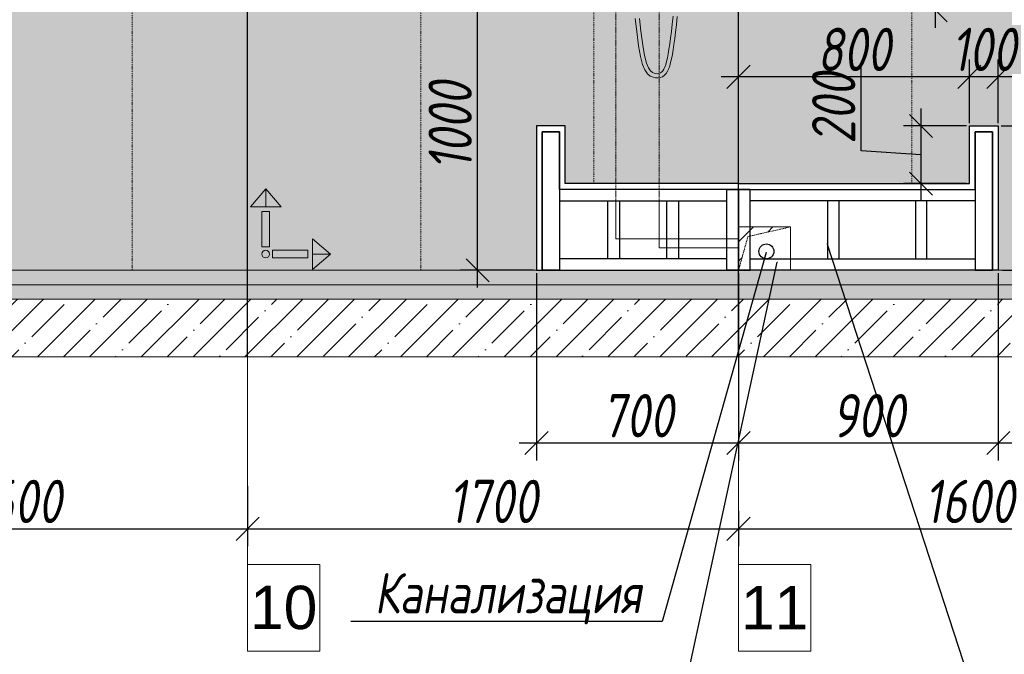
# Model space of a CAD drawing. Header units: millimetres. Extents: x -57162 to 485422, y -209335 to -9481.
# Tile 648 of 656: x 440985 to 444396, y -201117 to -198918. Entities that reach past the tile are written whole.
import ezdxf
from ezdxf import colors
from ezdxf.entities.mleader import LeaderData, LeaderLine
from ezdxf.math import Vec2, Vec3

# ---------------------------------------------------------------- set-up
doc = ezdxf.new("R2010")
doc.units = ezdxf.units.MM
doc.linetypes.add('( Hidden )', pattern=[0.375, 0.25, -0.125])
doc.linetypes.add('DASHDOT', pattern=[25.4, 12.7, -6.35, 0, -6.35])
doc.layers.get('Defpoints').update_dxf_attribs({"color": 31})
for name, color, linetype, lineweight in [('A-DETL-GENF', 7, 'Continuous', 5), ('dim_pot', 128, 'Continuous', 9), ('meb', 26, 'Continuous', 15), ('Сантехнические приборы', 7, 'Continuous', 5)]:
    doc.layers.add(name, color=color, linetype=linetype, lineweight=lineweight)
for name, color, linetype, lineweight, true_color in [('dim_per', 7, 'Continuous', 9, 0x1c3800), ('dim_razv', 7, 'DASHDOT', 9, 0x183018), ('pol', 7, 'Continuous', 15, 0x55666d)]:
    doc.layers.add(name, color=color, linetype=linetype, lineweight=lineweight, true_color=true_color)
doc.styles.add('fl_iso paper', font='isocpeur.ttf', dxfattribs={"width": 0.8, "oblique": 10})
doc.styles.get("Standard").update_dxf_attribs({"font": 'arial.ttf'})
doc.dimstyles.new('In tre 1_50', dxfattribs={"dimtxt": 150, "dimasz": 80, "dimexe": 60, "dimexo": 10, "dimgap": 20, "dimtad": 1, "dimdec": 0, "dimrnd": 5, "dimzin": 0, "dimdsep": 46, "dimtxsty": 'fl_iso paper', "dimblk": 'OBLIQUE', "dimcen": 0, "dimdle": 60, "dimadec": 0, "dimazin": 0, "dimtfac": 1, "dimtdec": 0, "dimtofl": 0, "dimtmove": 1, "dimatfit": 1, "dimfxl": 40, "dimtolj": 1, "dimtzin": 0, "dimarcsym": 1})

# ---------------------------------------------------------------- blocks, each defined once
blk = doc.blocks.new('_Oblique')
at = {"color": 0, "linetype": 'ByBlock', "lineweight": -2}
blk.add_line((-0.5, -0.5), (0.5, 0.5), dxfattribs=at)
blk = doc.blocks.new('*D842')
at = {"layer": 'Defpoints', "color": 0, "linetype": 'ByBlock', "transparency": 16777216}
for p in [(440174.5, -200524.3), (441774.5, -200524.3), (441774.5, -200682.1)]:
    blk.add_point(p, dxfattribs=at)
at = {"layer": 'dim_razv', "color": 0, "linetype": 'ByBlock', "lineweight": -2, "transparency": 16777216}
for p, q in [((440174.5, -200534.3), (440174.5, -200742.1)), ((441774.5, -200534.3), (441774.5, -200742.1)), ((440114.5, -200682.1), (441834.5, -200682.1))]:
    blk.add_line(p, q, dxfattribs=at)
at = {"layer": 'dim_razv', "color": 0, "linetype": 'ByBlock', "lineweight": -2, "transparency": 16777216, "xscale": 80, "yscale": 80, "zscale": 80, "rotation": 180}
blk.add_blockref('_Oblique', (440174.5, -200682.1), dxfattribs=at)
at = {"layer": 'dim_razv', "color": 0, "linetype": 'ByBlock', "lineweight": -2, "transparency": 16777216, "xscale": 80, "yscale": 80, "zscale": 80}
blk.add_blockref('_Oblique', (441774.5, -200682.1), dxfattribs=at)
at = {"layer": 'dim_razv', "color": 0, "linetype": 'ByBlock', "transparency": 16777216, "insert": (440974.5, -200587.1), "char_height": 150, "attachment_point": 5, "style": 'fl_iso paper'}
blk.add_mtext('\\A1;1600', dxfattribs=at)
blk = doc.blocks.new('*D843')
at = {"layer": 'Defpoints', "color": 0, "linetype": 'ByBlock', "transparency": 16777216}
for p in [(441774.5, -200524.3), (443475.2, -200609.8), (443475.2, -200682.1)]:
    blk.add_point(p, dxfattribs=at)
at = {"layer": 'dim_razv', "color": 0, "linetype": 'ByBlock', "lineweight": -2, "transparency": 16777216}
for p, q in [((441774.5, -200534.3), (441774.5, -200742.1)), ((443475.2, -200619.8), (443475.2, -200742.1)), ((441714.5, -200682.1), (443535.2, -200682.1))]:
    blk.add_line(p, q, dxfattribs=at)
at = {"layer": 'dim_razv', "color": 0, "linetype": 'ByBlock', "lineweight": -2, "transparency": 16777216, "xscale": 80, "yscale": 80, "zscale": 80, "rotation": 180}
blk.add_blockref('_Oblique', (441774.5, -200682.1), dxfattribs=at)
at = {"layer": 'dim_razv', "color": 0, "linetype": 'ByBlock', "lineweight": -2, "transparency": 16777216, "xscale": 80, "yscale": 80, "zscale": 80}
blk.add_blockref('_Oblique', (443475.2, -200682.1), dxfattribs=at)
at = {"layer": 'dim_razv', "color": 0, "linetype": 'ByBlock', "transparency": 16777216, "insert": (442624.8, -200587.1), "char_height": 150, "attachment_point": 5, "style": 'fl_iso paper'}
blk.add_mtext('\\A1;1700', dxfattribs=at)
blk = doc.blocks.new('*D844')
at = {"layer": 'Defpoints', "color": 0, "linetype": 'ByBlock', "transparency": 16777216}
for p in [(445075.2, -200453.3), (443475.2, -200609.8), (445075.2, -200682.1)]:
    blk.add_point(p, dxfattribs=at)
at = {"layer": 'dim_razv', "color": 0, "linetype": 'ByBlock', "lineweight": -2, "transparency": 16777216}
for p, q in [((445075.2, -200463.3), (445075.2, -200742.1)), ((443475.2, -200619.8), (443475.2, -200742.1)), ((443415.2, -200682.1), (445135.2, -200682.1))]:
    blk.add_line(p, q, dxfattribs=at)
at = {"layer": 'dim_razv', "color": 0, "linetype": 'ByBlock', "lineweight": -2, "transparency": 16777216, "xscale": 80, "yscale": 80, "zscale": 80, "rotation": 180}
blk.add_blockref('_Oblique', (443475.2, -200682.1), dxfattribs=at)
at = {"layer": 'dim_razv', "color": 0, "linetype": 'ByBlock', "lineweight": -2, "transparency": 16777216, "xscale": 80, "yscale": 80, "zscale": 80}
blk.add_blockref('_Oblique', (445075.2, -200682.1), dxfattribs=at)
at = {"layer": 'dim_razv', "color": 0, "linetype": 'ByBlock', "transparency": 16777216, "insert": (444275.2, -200587.1), "char_height": 150, "attachment_point": 5, "style": 'fl_iso paper'}
blk.add_mtext('\\A1;1600', dxfattribs=at)
blk = doc.blocks.new('*D880')
at = {"layer": 'Defpoints', "color": 0, "linetype": 'ByBlock', "transparency": 16777216}
for p in [(443475.2, -198286.3), (444158.1, -198286.3), (443475.2, -198886.3)]:
    blk.add_point(p, dxfattribs=at)
at = {"layer": 'dim_razv', "color": 0, "linetype": 'ByBlock', "lineweight": -2, "transparency": 16777216}
for p, q in [((444158.1, -198946.3), (444158.1, -198226.3)), ((443485.2, -198286.3), (444218.1, -198286.3)), ((443485.2, -198886.3), (444218.1, -198886.3))]:
    blk.add_line(p, q, dxfattribs=at)
at = {"layer": 'dim_razv', "color": 0, "linetype": 'ByBlock', "lineweight": -2, "transparency": 16777216, "xscale": 80, "yscale": 80, "zscale": 80}
for p, rotation in [((444158.1, -198286.3), 90), ((444158.1, -198886.3), 270)]:
    blk.add_blockref('_Oblique', p, dxfattribs=dict(at, rotation=rotation))
at = {"layer": 'dim_razv', "color": 0, "linetype": 'ByBlock', "transparency": 16777216, "insert": (444063.1, -198586.3), "char_height": 150, "attachment_point": 5, "rotation": 90, "style": 'fl_iso paper'}
blk.add_mtext('\\A1;600', dxfattribs=at)
blk = doc.blocks.new('1')
at = {"layer": 'pol', "linetype": 'ByBlock'}
h = blk.add_hatch(color=1, dxfattribs=at)
h.paths.add_polyline_path([(35776.4, 73135.4), (35803.1, 73135.4), (35803.1, 73259), (35776.4, 73259)])
h.paths.add_polyline_path([(35789.8, 73274.6), (35843.2, 73274.6), (35789.8, 73338.2)])
h.paths.add_polyline_path([(35789.8, 73274.6), (35736.3, 73274.6), (35789.8, 73338.2)])
edge = h.paths.add_edge_path()
edge.add_arc((35789.8, 73110.5), 13.4, 0, 360)
h = blk.add_hatch(color=1, dxfattribs=at)
h.paths.add_polyline_path([(35813.3, 73097.1), (35813.3, 73123.9), (35936.9, 73123.9), (35936.9, 73097.1)])
h.paths.add_polyline_path([(35952.5, 73110.5), (35952.5, 73164), (36016.1, 73110.5)])
h.paths.add_polyline_path([(35952.5, 73110.5), (35952.5, 73057), (36016.1, 73110.5)])
at = {"layer": 'pol', "color": 1, "linetype": 'ByBlock'}
for points in [[(35789.8, 73274.6), (35736.3, 73274.6), (35789.8, 73338.2), (35789.8, 73274.6)], [(35789.8, 73274.6), (35843.2, 73274.6), (35789.8, 73338.2), (35789.8, 73274.6)], [(35952.5, 73110.5), (35952.5, 73164), (36016.1, 73110.5), (35952.5, 73110.5)], [(35952.5, 73110.5), (35952.5, 73057), (36016.1, 73110.5), (35952.5, 73110.5)]]:
    blk.add_lwpolyline(points, dxfattribs=at)
for points in [[(35776.4, 73135.4), (35803.1, 73135.4), (35803.1, 73259), (35776.4, 73259)], [(35813.3, 73097.1), (35813.3, 73123.9), (35936.9, 73123.9), (35936.9, 73097.1)]]:
    blk.add_lwpolyline(points, close=True, dxfattribs=at)
blk.add_circle((35789.8, 73110.5), 13.4, dxfattribs=at)
blk = doc.blocks.new('*U914')
at = {"layer": 'dim_razv', "color": 253, "ltscale": 0.3, "transparency": 33554687}
blk.add_lwpolyline([(0, -1500), (0, 1500)], dxfattribs=at)
blk = doc.blocks.new('*U915')
at = {"layer": 'dim_pot', "color": 0, "linetype": 'ByBlock', "lineweight": -2, "transparency": 16777216}
blk.add_blockref('*U914', (0, 0), dxfattribs=at)
blk = doc.blocks.new('*D2028')
at = {"layer": 'Defpoints', "color": 0, "linetype": 'ByBlock', "transparency": 16777216}
for p in [(444375.2, -199286.3), (444380.2, -199786.3), (444657.9, -199786.3)]:
    blk.add_point(p, dxfattribs=at)
at = {"layer": 'dim_razv', "color": 0, "linetype": 'ByBlock', "lineweight": -2, "transparency": 16777216}
for p, q in [((444657.9, -199226.3), (444657.9, -199846.3)), ((444385.2, -199286.3), (444717.9, -199286.3)), ((444390.2, -199786.3), (444717.9, -199786.3))]:
    blk.add_line(p, q, dxfattribs=at)
at = {"layer": 'dim_razv', "color": 0, "linetype": 'ByBlock', "lineweight": -2, "transparency": 16777216, "xscale": 80, "yscale": 80, "zscale": 80}
for p, rotation in [((444657.9, -199286.3), 90), ((444657.9, -199786.3), 270)]:
    blk.add_blockref('_Oblique', p, dxfattribs=dict(at, rotation=rotation))
at = {"layer": 'dim_razv', "color": 0, "linetype": 'ByBlock', "transparency": 16777216, "insert": (444562.9, -199536.3), "char_height": 150, "attachment_point": 5, "rotation": 90, "style": 'fl_iso paper'}
blk.add_mtext('\\A1;500', dxfattribs=at)
blk = doc.blocks.new('*D2029')
at = {"layer": 'Defpoints', "color": 0, "linetype": 'ByBlock', "transparency": 16777216}
for p in [(444275.2, -199116.4), (444275.2, -199286.3), (444375.2, -199286.3)]:
    blk.add_point(p, dxfattribs=at)
at = {"layer": 'dim_razv', "color": 0, "linetype": 'ByBlock', "lineweight": -2, "transparency": 16777216}
for p, q in [((444275.2, -199276.3), (444275.2, -199056.4)), ((444375.2, -199276.3), (444375.2, -199056.4)), ((444435.2, -199116.4), (444215.2, -199116.4))]:
    blk.add_line(p, q, dxfattribs=at)
at = {"layer": 'dim_razv', "color": 0, "linetype": 'ByBlock', "lineweight": -2, "transparency": 16777216, "xscale": 80, "yscale": 80, "zscale": 80, "rotation": 180}
blk.add_blockref('_Oblique', (444275.2, -199116.4), dxfattribs=at)
at = {"layer": 'dim_razv', "color": 0, "linetype": 'ByBlock', "lineweight": -2, "transparency": 16777216, "xscale": 80, "yscale": 80, "zscale": 80}
blk.add_blockref('_Oblique', (444375.2, -199116.4), dxfattribs=at)
at = {"layer": 'dim_razv', "color": 0, "linetype": 'ByBlock', "transparency": 16777216, "insert": (444325.2, -199021.4), "char_height": 150, "attachment_point": 5, "style": 'fl_iso paper'}
blk.add_mtext('\\A1;100', dxfattribs=at)
blk = doc.blocks.new('*D2030')
at = {"layer": 'Defpoints', "color": 0, "linetype": 'ByBlock', "transparency": 16777216}
for p in [(443475.2, -199116.4), (443475.2, -199286.3), (444275.2, -199286.3)]:
    blk.add_point(p, dxfattribs=at)
at = {"layer": 'dim_razv', "color": 0, "linetype": 'ByBlock', "lineweight": -2, "transparency": 16777216}
for p, q in [((443475.2, -199276.3), (443475.2, -199056.4)), ((444275.2, -199276.3), (444275.2, -199056.4)), ((444335.2, -199116.4), (443415.2, -199116.4))]:
    blk.add_line(p, q, dxfattribs=at)
at = {"layer": 'dim_razv', "color": 0, "linetype": 'ByBlock', "lineweight": -2, "transparency": 16777216, "xscale": 80, "yscale": 80, "zscale": 80, "rotation": 180}
blk.add_blockref('_Oblique', (443475.2, -199116.4), dxfattribs=at)
at = {"layer": 'dim_razv', "color": 0, "linetype": 'ByBlock', "lineweight": -2, "transparency": 16777216, "xscale": 80, "yscale": 80, "zscale": 80}
blk.add_blockref('_Oblique', (444275.2, -199116.4), dxfattribs=at)
at = {"layer": 'dim_razv', "color": 0, "linetype": 'ByBlock', "transparency": 16777216, "insert": (443875.2, -199021.4), "char_height": 150, "attachment_point": 5, "style": 'fl_iso paper'}
blk.add_mtext('\\A1;800', dxfattribs=at)
blk = doc.blocks.new('*D2024')
at = {"layer": 'Defpoints', "color": 0, "linetype": 'ByBlock', "transparency": 16777216}
for p in [(444375.2, -199786.3), (443475.2, -200198.8), (443475.2, -200385.1)]:
    blk.add_point(p, dxfattribs=at)
at = {"layer": 'dim_razv', "color": 0, "linetype": 'ByBlock', "lineweight": -2, "transparency": 16777216}
for p, q in [((444375.2, -199796.3), (444375.2, -200445.1)), ((443475.2, -200208.8), (443475.2, -200445.1)), ((444435.2, -200385.1), (443415.2, -200385.1))]:
    blk.add_line(p, q, dxfattribs=at)
at = {"layer": 'dim_razv', "color": 0, "linetype": 'ByBlock', "lineweight": -2, "transparency": 16777216, "xscale": 80, "yscale": 80, "zscale": 80, "rotation": 180}
blk.add_blockref('_Oblique', (443475.2, -200385.1), dxfattribs=at)
at = {"layer": 'dim_razv', "color": 0, "linetype": 'ByBlock', "lineweight": -2, "transparency": 16777216, "xscale": 80, "yscale": 80, "zscale": 80}
blk.add_blockref('_Oblique', (444375.2, -200385.1), dxfattribs=at)
at = {"layer": 'dim_razv', "color": 0, "linetype": 'ByBlock', "transparency": 16777216, "insert": (443925.2, -200290.1), "char_height": 150, "attachment_point": 5, "style": 'fl_iso paper'}
blk.add_mtext('\\A1;900', dxfattribs=at)
blk = doc.blocks.new('*D2031')
at = {"layer": 'Defpoints', "color": 0, "linetype": 'ByBlock', "transparency": 16777216}
for p in [(444275.2, -199286.3), (444107.3, -199486.3), (444275.2, -199486.3)]:
    blk.add_point(p, dxfattribs=at)
at = {"layer": 'dim_razv', "color": 0, "linetype": 'ByBlock', "lineweight": -2, "transparency": 16777216}
for p, q in [((443899.9, -199372.8), (443899.9, -199078.4)), ((444107.3, -199226.3), (444107.3, -199546.3)), ((444265.2, -199286.3), (444047.3, -199286.3)), ((444107.3, -199386.3), (443899.9, -199372.8)), ((444265.2, -199486.3), (444047.3, -199486.3))]:
    blk.add_line(p, q, dxfattribs=at)
at = {"layer": 'dim_razv', "color": 0, "linetype": 'ByBlock', "lineweight": -2, "transparency": 16777216, "xscale": 80, "yscale": 80, "zscale": 80}
for p, rotation in [((444107.3, -199286.3), 90), ((444107.3, -199486.3), 270)]:
    blk.add_blockref('_Oblique', p, dxfattribs=dict(at, rotation=rotation))
at = {"layer": 'dim_razv', "color": 0, "linetype": 'ByBlock', "transparency": 16777216, "insert": (443804.9, -199225.6), "char_height": 150, "attachment_point": 5, "rotation": 90, "style": 'fl_iso paper'}
blk.add_mtext('\\A1;200', dxfattribs=at)
blk = doc.blocks.new('*D2032')
at = {"layer": 'Defpoints', "color": 0, "linetype": 'ByBlock', "transparency": 16777216}
for p in [(442571.2, -198786.3), (443050.2, -198786.3), (442775.2, -199786.3)]:
    blk.add_point(p, dxfattribs=at)
at = {"layer": 'dim_razv', "color": 0, "linetype": 'ByBlock', "lineweight": -2, "transparency": 16777216}
for p, q in [((442571.2, -199846.3), (442571.2, -198726.3)), ((443040.2, -198786.3), (442511.2, -198786.3)), ((442765.2, -199786.3), (442511.2, -199786.3))]:
    blk.add_line(p, q, dxfattribs=at)
at = {"layer": 'dim_razv', "color": 0, "linetype": 'ByBlock', "lineweight": -2, "transparency": 16777216, "xscale": 80, "yscale": 80, "zscale": 80}
for p, rotation in [((442571.2, -198786.3), 90), ((442571.2, -199786.3), 270)]:
    blk.add_blockref('_Oblique', p, dxfattribs=dict(at, rotation=rotation))
at = {"layer": 'dim_razv', "color": 0, "linetype": 'ByBlock', "transparency": 16777216, "insert": (442476.2, -199286.3), "char_height": 150, "attachment_point": 5, "rotation": 90, "style": 'fl_iso paper'}
blk.add_mtext('\\A1;1000', dxfattribs=at)
blk = doc.blocks.new('*D2033')
at = {"layer": 'Defpoints', "color": 0, "linetype": 'ByBlock', "transparency": 16777216}
for p in [(442775.2, -199786.3), (443475.2, -199786.3), (442775.2, -200385.1)]:
    blk.add_point(p, dxfattribs=at)
at = {"layer": 'dim_razv', "color": 0, "linetype": 'ByBlock', "lineweight": -2, "transparency": 16777216}
for p, q in [((442775.2, -199796.3), (442775.2, -200445.1)), ((443475.2, -199796.3), (443475.2, -200445.1)), ((443535.2, -200385.1), (442715.2, -200385.1))]:
    blk.add_line(p, q, dxfattribs=at)
at = {"layer": 'dim_razv', "color": 0, "linetype": 'ByBlock', "lineweight": -2, "transparency": 16777216, "xscale": 80, "yscale": 80, "zscale": 80, "rotation": 180}
blk.add_blockref('_Oblique', (442775.2, -200385.1), dxfattribs=at)
at = {"layer": 'dim_razv', "color": 0, "linetype": 'ByBlock', "lineweight": -2, "transparency": 16777216, "xscale": 80, "yscale": 80, "zscale": 80}
blk.add_blockref('_Oblique', (443475.2, -200385.1), dxfattribs=at)
at = {"layer": 'dim_razv', "color": 0, "linetype": 'ByBlock', "transparency": 16777216, "insert": (443125.2, -200290.1), "char_height": 150, "attachment_point": 5, "style": 'fl_iso paper'}
blk.add_mtext('\\A1;700', dxfattribs=at)

msp = doc.modelspace()

# ---------------------------------------------------------------- hatches: boundary and pattern name
at = {"linetype": '( Hidden )', "lineweight": 13, "ltscale": 1000}
h = msp.add_hatch(dxfattribs=at)
h.set_pattern_fill('ANSI31', color=253, scale=15)
h.set_pattern_definition([(45, (274852.374, -3600), (-33.6759605, 33.6759605), [])])
h.paths.add_polyline_path([(443475.2, -199786.3), (443475.2, -199636.3), (443655.2, -199636.3), (443507.6, -199669.6)])
at = {"layer": 'A-DETL-GENF'}
h = msp.add_hatch(dxfattribs=at)
h.set_pattern_fill('AR-CONC', color=256, style=0)
h.set_pattern_definition([(50, (319995.27, -207627.55), (182.18467, -15.93909), [19.05, -209.55]), (355, (319995.27, -207627.55), (-35.24342, 191.05685), [15.24, -167.64058]), (100.45144, (320010.45, -207628.88), (146.94125, 175.11775), [16.19, -178.09024]), (46.1842, (319995.27, -207576.75), (271.07904, -42.04233), [28.575, -314.325]), (96.63556, (320017.86, -207580.25), (237.40413, 247.4261), [24.285, -267.1356]), (351.18415, (319995.27, -207576.75), (237.40413, 247.4261), [22.85997, -251.45973]), (21, (320020.67, -207589.45), (151.6144, -102.2652), [19.05, -209.55]), (326, (320020.67, -207589.45), (61.80203, 184.18797), [15.24, -167.64]), (71.45144, (320033.3, -207597.97), (213.41642, 81.92277), [16.19, -178.08994]), (37.5, (319995.27, -207627.55), (3.088603, 84.55504), [0, -165.608, 0, -170.18, 0, -168.275]), (7.5, (319995.27, -207627.55), (66.81966, 100.180575), [0, -97.028, 0, -161.798, 0, -64.135]), (327.5, (319938.63, -207627.55), (135.590595, -5.728744), [0, -63.5, 0, -198.12, 0, -262.89]), (317.5, (319913.23, -207627.55), (148.12918, 25.42649), [0, -82.55, 0, -131.572, 0, -186.69])])
h.paths.add_polyline_path([(439689.5, -199836.3), (447106, -199836.3), (447106, -199786.3), (439689.5, -199786.3)])
h = msp.add_hatch(dxfattribs=at)
h.set_pattern_fill('ANSI35', color=256, scale=10, style=0)
h.set_pattern_definition([(45, (319995.27, -207627.55), (-44.90128, 44.90128), []), (45, (320040.17, -207627.55), (-44.90128, 44.90128), [79.375, -15.875, 0, -15.875])])
h.paths.add_polyline_path([(447106, -199886.3), (439689.5, -199886.3), (439689.5, -199836.3), (447106, -199836.3)])
h = msp.add_hatch(dxfattribs=at)
h.set_pattern_fill('ANSI35', color=256, scale=20, style=0)
h.set_pattern_definition([(45, (319995.27, -207627.55), (-89.80256, 89.80256), []), (45, (320085.07, -207627.55), (-89.80256, 89.80256), [158.75, -31.75, 0, -31.75])])
h.paths.add_polyline_path([(439689.5, -200086.3), (447106, -200086.3), (447106, -199886.3), (439689.5, -199886.3)])
at = {"layer": 'dim_razv', "true_color": 0xffffff, "transparency": 33554687}
h = msp.add_hatch(dxfattribs=at)
h.set_pattern_fill('AR-SAND', scale=3, angle=315)
h.set_pattern_definition([(352.5, (120932.77, 10341.21), (100.426047, 107.214405), [0, -115.824, 0, -129.54, 0, -123.825]), (322.5, (120932.77, 10341.21), (247.41986, 56.70328), [0, -62.484, 0, -104.394, 0, -40.005]), (282.5, (120866.5, 10407.49), (168.099694, -167.489948), [0, -38.1, 0, -137.16, 0, -179.07]), (272.5, (120866.5, 10407.49), (209.26523, -114.68433), [0, -19.05, 0, -89.916, 0, -102.87])])
h.paths.add_polyline_path([(442775.2, -199786.3), (442775.2, -199286.3), (442875.2, -199286.3), (442875.2, -199486.3), (444275.2, -199486.3), (444275.2, -199286.3), (444375.2, -199286.3), (444375.2, -199786.3), (445775.9, -199786.3), (445775.9, -197506.3), (446675.9, -197506.3), (446675.9, -199786.3), (446775.9, -199786.3), (446775.9, -196786.3), (440174.5, -196786.3), (440174.5, -199786.3)])

# ---------------------------------------------------------------- linework, layer by layer
at = {"lineweight": 30}
for points in [[(441774.5, -200086.3), (441774.5, -194436.3)], [(443475.2, -200086.3), (443475.2, -194436.3)]]:
    msp.add_lwpolyline(points, dxfattribs=at)
at = {"lineweight": 13}
for points in [[(440174.5, -196786.3), (441774.5, -196786.3), (441774.5, -199786.3), (440174.5, -199786.3)], [(441774.5, -199786.3), (443475.2, -199786.3), (443475.2, -196786.3), (441774.5, -196786.3)], [(443475.2, -196786.3), (445075.2, -196786.3), (445075.2, -199786.3), (443475.2, -199786.3)], [(443475.2, -199786.3), (443655.2, -199786.3), (443655.2, -199636.3), (443475.2, -199636.3)], [(439689.5, -199836.3), (447106, -199836.3), (447106, -199786.3), (439689.5, -199786.3)], [(447106, -199886.3), (439689.5, -199886.3), (439689.5, -199836.3), (447106, -199836.3)], [(439689.5, -200086.3), (447106, -200086.3), (447106, -199886.3), (439689.5, -199886.3)]]:
    msp.add_lwpolyline(points, close=True, dxfattribs=at)
for points in [[(442855.2, -199286.3), (442775.2, -199286.3), (442775.2, -199786.3), (443475.2, -199786.3), (443475.2, -199486.3)], [(443475.2, -199486.3), (442875.2, -199486.3), (442875.2, -199286.3)], [(444295.2, -199286.3), (444375.2, -199286.3), (444375.2, -199786.3), (443475.2, -199786.3), (443475.2, -199486.3)], [(443475.2, -199486.3), (444275.2, -199486.3), (444275.2, -199286.3)]]:
    msp.add_lwpolyline(points)
at = {"lineweight": 30}
for points in [[(443475.2, -199786.3), (443475.2, -199486.3), (442875.2, -199486.3), (442875.2, -199286.3), (442775.2, -199286.3), (442775.2, -199786.3)], [(443475.2, -199786.3), (443475.2, -199486.3), (444275.2, -199486.3), (444275.2, -199286.3), (444375.2, -199286.3), (444375.2, -199786.3)]]:
    msp.add_lwpolyline(points, close=True, dxfattribs=at)
for points in [[(443475.2, -199786.3), (443475.2, -199506.3), (442855.2, -199506.3), (442855.2, -199306.3), (442795.2, -199306.3), (442795.2, -199786.3)], [(442795.2, -199306.3), (442855.2, -199306.3), (442855.2, -199786.3), (442795.2, -199786.3)], [(443475.2, -199786.3), (443475.2, -199506.3), (444295.2, -199506.3), (444295.2, -199306.3), (444355.2, -199306.3), (444355.2, -199786.3)], [(444355.2, -199306.3), (444295.2, -199306.3), (444295.2, -199786.3), (444355.2, -199786.3)], [(443435.2, -199506.3), (442855.2, -199506.3), (442855.2, -199546.3), (443435.2, -199546.3)], [(443475.2, -199506.3), (443475.2, -199786.3), (443435.2, -199786.3), (443435.2, -199506.3)], [(443475.2, -199506.3), (443475.2, -199786.3), (443515.2, -199786.3), (443515.2, -199506.3)], [(443515.2, -199506.3), (444295.2, -199506.3), (444295.2, -199546.3), (443515.2, -199546.3)], [(443062.4, -199546.3), (443062.4, -199746.3), (443022.4, -199746.3), (443022.4, -199546.3)], [(443266.7, -199546.3), (443266.7, -199746.3), (443226.7, -199746.3), (443226.7, -199546.3)], [(443783.7, -199546.3), (443783.7, -199746.3), (443823.7, -199746.3), (443823.7, -199546.3)], [(444088, -199546.3), (444088, -199746.3), (444128, -199746.3), (444128, -199546.3)], [(443435.2, -199746.3), (442855.2, -199746.3), (442855.2, -199786.3), (443435.2, -199786.3)], [(443515.2, -199746.3), (444295.2, -199746.3), (444295.2, -199786.3), (443515.2, -199786.3)]]:
    msp.add_lwpolyline(points, close=True)
at = {"color": 253, "linetype": '( Hidden )', "lineweight": 13, "ltscale": 15}
msp.add_lwpolyline([(443475.2, -199786.3), (443475.2, -199636.3), (443655.2, -199636.3), (443507.6, -199669.6)], close=True, dxfattribs=at)
at = {"color": 49, "lineweight": 30, "ltscale": 5, "true_color": 0x4c3f38}
msp.add_circle((443571.8, -199721.2), 25.8, dxfattribs=at)
at = {"layer": 'dim_razv', "linetype": 'ByBlock'}
msp.add_lwpolyline([(440174.5, -199786.3), (440174.5, -196786.3), (446775.9, -196786.3), (446775.9, -199786.3), (446675.9, -199786.3), (446675.9, -197506.3), (445775.9, -197506.3), (445775.9, -199786.3)], close=True, dxfattribs=at)
at = {"layer": 'dim_razv', "color": 253, "ltscale": 0.3, "transparency": 33554687}
for points in [[(442374.5, -199786.3), (442374.5, -196786.3)], [(442974.5, -199486.3), (442974.5, -196786.3)], [(444075.2, -199486.3), (444075.2, -196786.3)]]:
    msp.add_lwpolyline(points, dxfattribs=at)
at = {"layer": 'dim_razv', "color": 10, "linetype": '( Hidden )', "lineweight": 0, "ltscale": 15, "transparency": 33554585}
for points in [[(443050.2, -198786.3), (443050.2, -199677.7)], [(443050.2, -199677.7), (443475.2, -199677.7)]]:
    msp.add_lwpolyline(points, dxfattribs=at)
at = {"layer": 'dim_razv', "color": 172, "linetype": '( Hidden )', "lineweight": 0, "ltscale": 15, "true_color": 0x0000d6, "transparency": 33554585}
for points in [[(443200.2, -198786.3), (443200.2, -199709.1)], [(443200.2, -199709.1), (443475.2, -199709.1)]]:
    msp.add_lwpolyline(points, dxfattribs=at)
at = {"layer": 'dim_razv', "color": 10, "linetype": 'ByBlock', "lineweight": 0, "ltscale": 15, "transparency": 33554585}
msp.add_lwpolyline([(443050.2, -199546.3), (443050.2, -199677.7), (443475.2, -199677.7)], dxfattribs=at)
at = {"layer": 'dim_razv', "color": 172, "linetype": 'ByBlock', "lineweight": 0, "ltscale": 15, "true_color": 0x0000d6, "transparency": 33554585}
msp.add_lwpolyline([(443200.2, -199546.3), (443200.2, -199709.1), (443475.2, -199709.1)], dxfattribs=at)
at = {"layer": 'meb', "color": 10}
for points in [[(441774.5, -199801.2), (441774.5, -201105.4)], [(443475.2, -199801.2), (443475.2, -201105.4)]]:
    msp.add_lwpolyline(points, dxfattribs=at)
for points in [[(441774.5, -201105.4), (442024.5, -201105.4), (442024.5, -200805.4), (441774.5, -200805.4)], [(443475.2, -201105.4), (443725.2, -201105.4), (443725.2, -200805.4), (443475.2, -200805.4)]]:
    msp.add_lwpolyline(points, close=True, dxfattribs=at)
at = {"layer": 'Сантехнические приборы', "lineweight": 0}
for points in [[(443263.1, -198907.7), (443260.3, -198935.9), (443257.3, -198961.2), (443254.4, -198984), (443251.6, -199004.5), (443248.8, -199022.9), (443246, -199039.3), (443243.1, -199053.9), (443240.1, -199066.7), (443236.9, -199078), (443233.3, -199088), (443229.2, -199096.7), (443224.4, -199104.3), (443218.6, -199110.8), (443211.6, -199115.9), (443203.6, -199119.1), (443195.3, -199120.3), (443187.2, -199119.8), (443179, -199117.9), (443169.5, -199114.1), (443159.4, -199105.9), (443150.5, -199092.6), (443142.7, -199073.4), (443135.5, -199046.2), (443128.8, -199009), (443122.5, -198959.4), (443117.6, -198913.9)], [(443248.3, -198906.5), (443245.6, -198934.3), (443242.6, -198959.4), (443239.7, -198982), (443236.9, -199002.4), (443234.2, -199020.5), (443231.4, -199036.6), (443228.6, -199050.8), (443225.8, -199063), (443222.8, -199073.5), (443219.6, -199082.3), (443216.2, -199089.6), (443212.6, -199095.4), (443208.6, -199099.8), (443204.4, -199102.9), (443199.7, -199104.7), (443194.7, -199105.4), (443189.3, -199105.1), (443183.5, -199103.7), (443177.1, -199101.2), (443170.5, -199095.8), (443163.7, -199085.6), (443156.8, -199068.6), (443150, -199043), (443143.4, -199006.7), (443137.2, -198957.8), (443132.5, -198913.9)]]:
    msp.add_lwpolyline(points, dxfattribs=at)

# ---------------------------------------------------------------- block references
at = {"linetype": 'ByBlock', "xscale": 0.9938708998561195, "yscale": 0.9938708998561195, "zscale": 0.9938708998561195}
msp.add_blockref('1', (406266.8, -272392.7), dxfattribs=at)
at = {"layer": 'dim_pot', "linetype": 'ByBlock'}
msp.add_blockref('*U915', (441374.5, -198286.3), dxfattribs=at)

# ---------------------------------------------------------------- texts
at = {"layer": 'meb', "color": 10, "char_height": 150, "attachment_point": 5}
for s, insert in [('10', (441899.5, -200955.4)), ('11', (443600.2, -200955.4))]:
    msp.add_mtext_dynamic_manual_height_columns(s, width=165.776, gutter_width=12.5, heights=[0], dxfattribs=dict(at, insert=insert))

# ---------------------------------------------------------------- dimensions: what is measured, and where the dimension line sits
at = {"layer": 'dim_razv', "linetype": 'ByBlock'}
for base, p1, p2, picture, middle in [((444158.1, -198286.3), (443475.2, -198886.3), (443475.2, -198286.3), '*D880', (444063.1, -198586.3)), ((442571.2, -198786.3), (442775.2, -199786.3), (443050.2, -198786.3), '*D2032', (442476.2, -199286.3)), ((444657.9, -199786.3), (444375.2, -199286.3), (444380.2, -199786.3), '*D2028', (444562.9, -199536.3))]:
    dim = msp.add_linear_dim(base=base, p1=p1, p2=p2, angle=90, dimstyle='In tre 1_50', dxfattribs=at)
    dim.commit()
    dim.dimension.update_dxf_attribs({"geometry": picture, "text_midpoint": middle})
for base, p1, p2, picture, middle in [((443475.2, -199116.4), (444275.2, -199286.3), (443475.2, -199286.3), '*D2030', (443875.2, -199021.4)), ((442775.2, -200385.1), (443475.2, -199786.3), (442775.2, -199786.3), '*D2033', (443125.2, -200290.1)), ((443475.2, -200385.1), (444375.2, -199786.3), (443475.2, -200198.8), '*D2024', (443925.2, -200290.1)), ((445075.2, -200682.1), (443475.2, -200609.8), (445075.2, -200453.3), '*D844', (444275.2, -200587.1)), ((441774.5, -200682.1), (440174.5, -200524.3), (441774.5, -200524.3), '*D842', (440974.5, -200587.1)), ((443475.2, -200682.1), (441774.5, -200524.3), (443475.2, -200609.8), '*D843', (442624.8, -200587.1))]:
    dim = msp.add_linear_dim(base=base, p1=p1, p2=p2, dimstyle='In tre 1_50', dxfattribs=at)
    dim.commit()
    dim.dimension.update_dxf_attribs({"geometry": picture, "text_midpoint": middle})
dim = msp.add_linear_dim(base=(444275.2, -199116.4), p1=(444375.2, -199286.3), p2=(444275.2, -199286.3), dimstyle='In tre 1_50', dxfattribs=at)
dim.commit()
dim.dimension.update_dxf_attribs({"geometry": '*D2029', "text_midpoint": (444325.2, -199116.4), "dimtype": 160})
dim = msp.add_linear_dim(base=(444107.3, -199486.3), p1=(444275.2, -199286.3), p2=(444275.2, -199486.3), angle=90, dimstyle='In tre 1_50', dxfattribs=at)
dim.commit()
dim.dimension.update_dxf_attribs({"geometry": '*D2031', "text_midpoint": (443899.9, -199352.8), "dimtype": 160})

# ---------------------------------------------------------------- leaders
at = {"layer": 'dim_per', "linetype": 'ByBlock'}
ml = msp.add_multileader_mtext('Standard', dxfattribs=at)
ml.set_content('Лапомоечный поддон - ГВЛ обшивка по металлическому \\Pкаркасу с отделкой керамогранитной плиткой \\Pрисунок под камень, \\Pразмер - 600 х1200мм', color=256, style='fl_iso paper')
ml.set_leader_properties()
ml.build(insert=Vec2(0, 0))
ml.multileader.update_dxf_attribs({"text_left_attachment_type": 6, "text_right_attachment_type": 6, "dogleg_length": 252.8})
ctx = ml.context
ctx.base_point, ctx.char_height, ctx.plane_origin = Vec3(444398.2, -201484.3), 140, Vec3(445670.3, -194610.1)
ctx.left_attachment, ctx.right_attachment = 6, 6
notes = []
notes.append((ctx, [(0, (1, 1, 0), (444365.1, -201484.3), (1, 0), 33.1, [(0, [(443780.6, -199692.1)], 0, [])])]))
ctx.mtext.insert, ctx.mtext.flow_direction = Vec3(444400.2, -201302.3), 5
ml = msp.add_multileader_mtext('Standard', dxfattribs=at)
ml.set_content('\\pxsm1;Канализация', color=256, style='fl_iso paper')
ml.set_leader_properties()
ml.build(insert=Vec2(0, 0))
ml.multileader.update_dxf_attribs({"text_left_attachment_type": 6, "text_right_attachment_type": 6, "dogleg_length": 252.8})
ctx = ml.context
ctx.base_point, ctx.char_height, ctx.plane_origin = Vec3(442221.9, -201002.7), 140, Vec3(439881.2, -195196.5)
ctx.left_attachment, ctx.right_attachment, ctx.text_align_type = 6, 6, 2
notes.append((ctx, [(1, (1, 1, 0), (443210.4, -201002.7), (-1, 0), 69.4, [(0, [(443571.8, -199721.2)], 0, [])])]))
ctx.mtext.insert, ctx.mtext.width, ctx.mtext.alignment, ctx.mtext.flow_direction = Vec3(443139, -200834.7), 2913.263, 3, 5
ml = msp.add_multileader_mtext('Standard', dxfattribs=at)
ml.set_content('Отверстие 359, размер 180х150(Н)мм, \\Pдля коммуникаций ВК', color=256, style='fl_iso paper')
ml.set_leader_properties()
ml.build(insert=Vec2(0, 0))
ml.multileader.update_dxf_attribs({"text_left_attachment_type": 6, "text_right_attachment_type": 6, "dogleg_length": 252.8})
ctx = ml.context
ctx.base_point, ctx.char_height, ctx.plane_origin = Vec3(440394.4, -201484.3), 140, Vec3(444731.2, -199363.8)
ctx.left_attachment, ctx.right_attachment = 6, 6
notes.append((ctx, [(0, (1, 1, 0), (443233.9, -201484.3), (-1, 0), 35.4, [(0, [(443609.3, -199754.4)], 0, [])])]))
ctx.mtext.insert, ctx.mtext.width, ctx.mtext.flow_direction = Vec3(440396.4, -201302.3), 3009.121, 5
for ctx, leaders in notes:
    for number, flags, end, landing, length, lines in leaders:
        leader = LeaderData()
        leader.index, (leader.has_last_leader_line, leader.has_dogleg_vector, leader.attachment_direction) = number, flags
        leader.last_leader_point, leader.dogleg_vector, leader.dogleg_length = Vec3(end), Vec3(landing), length
        for number, points, colour, breaks in lines:
            line = LeaderLine()
            line.index, line.vertices, line.color, line.breaks = number, Vec3.list(points), colors.encode_raw_color(colour), breaks
            leader.lines.append(line)
        ctx.leaders.append(leader)

doc.saveas('drawing.dxf')
